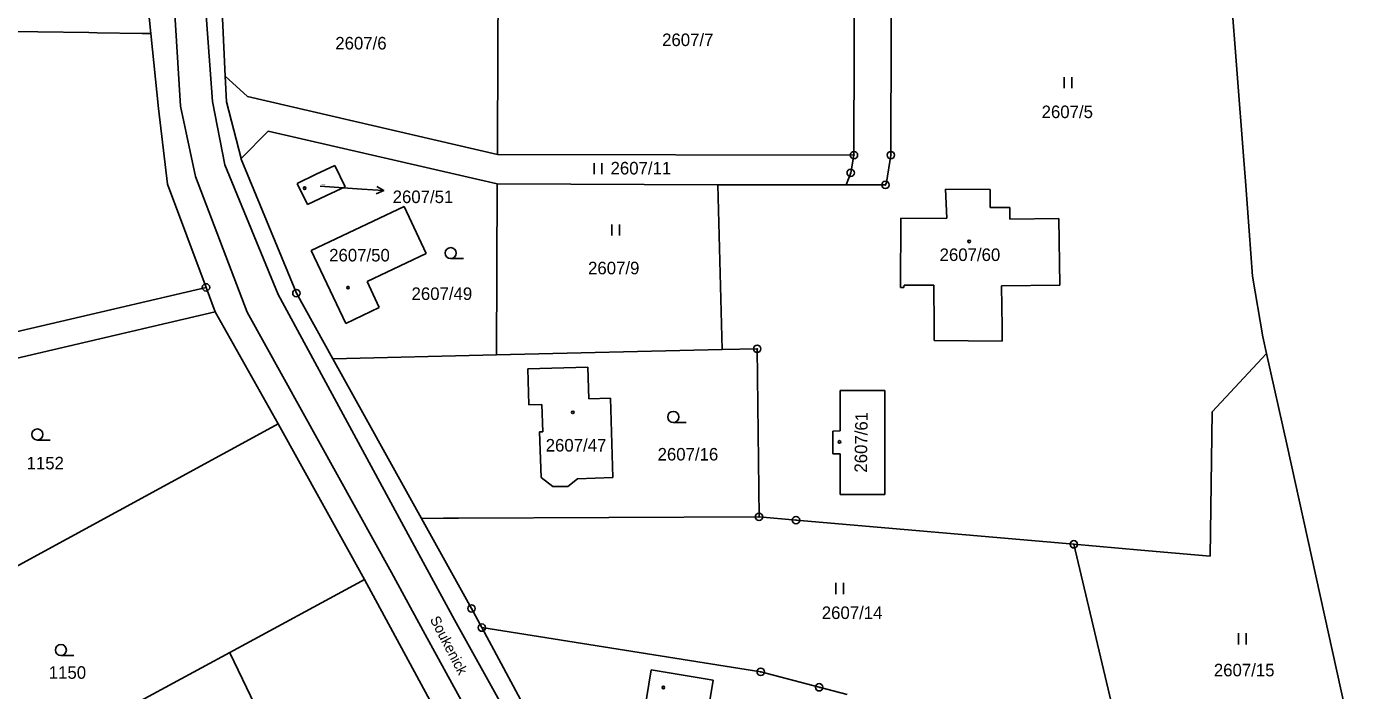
# Model space of a CAD drawing. Extents: x -736345 to -729997, y -1130177 to -1122501.
# Drawn here: x -734138.4 to -733956.4, y -1126333.8 to -1126244 of the extents above; entities that cross this region are included whole.
import ezdxf

# ---------------------------------------------------------------- set-up
doc = ezdxf.new("R2010")
doc.units = 0
for name, color, linetype in [('Vrstva 1', 7, 'Continuous'), ('Vrstva 15', 7, 'Continuous'), ('Vrstva 16', 7, 'Continuous'), ('Vrstva 18', 7, 'Continuous'), ('Vrstva 19', 7, 'Continuous'), ('Vrstva 25', 7, 'Continuous'), ('Vrstva 4', 7, 'Continuous')]:
    doc.layers.add(name, color=color, linetype=linetype)

msp = doc.modelspace()

# ---------------------------------------------------------------- linework, layer by layer
at = {"layer": 'Vrstva 1'}
for points in [[(-734021.24, -1126227.59), (-734021.33, -1126261.33)], [(-733973.58, -1126261.41), (-733976.13, -1126228.08)], [(-734026.33, -1126261.33), (-734026.25, -1126231.41)], [(-734074.5, -1126232.16), (-734074.56, -1126246.58)], [(-734121.58, -1126244.86), (-734122.08, -1126239.98)], [(-734111.51, -1126250.63), (-734112.02, -1126239.8)], [(-734143.85, -1126244.55), (-734129.98, -1126244.74)], [(-734129.98, -1126244.74), (-734128.84, -1126244.76)], [(-734128.84, -1126244.76), (-734122.76, -1126244.84)], [(-734122.76, -1126244.84), (-734121.58, -1126244.86)], [(-734120.54, -1126255.03), (-734121.58, -1126244.86)], [(-734074.56, -1126246.58), (-734074.62, -1126261.26)], [(-734108.49, -1126253.38), (-734111.51, -1126250.63)], [(-734111.51, -1126250.63), (-734111.34, -1126254.13)], [(-734074.62, -1126261.26), (-734108.49, -1126253.38)], [(-734119.33, -1126265.25), (-734120.54, -1126255.03)], [(-734111.34, -1126254.13), (-734109.36, -1126261.77)], [(-734109.36, -1126261.77), (-734105.68, -1126258.1)], [(-734074.64, -1126265.23), (-734105.68, -1126258.1)], [(-734109.34, -1126261.86), (-734109.36, -1126261.77)], [(-734109.34, -1126261.86), (-734101.86, -1126280.03)], [(-734026.33, -1126261.33), (-734074.62, -1126261.26)], [(-734026.77, -1126263.74), (-734026.33, -1126261.33)], [(-734021.33, -1126261.33), (-734021.94, -1126265.04)], [(-733973.27, -1126265.45), (-733973.58, -1126261.41)], [(-734099.2, -1126263.92), (-734101.76, -1126265.16)], [(-734096.65, -1126262.75), (-734099.2, -1126263.92)], [(-734095.27, -1126265.64), (-734096.65, -1126262.75)], [(-734027.39, -1126265.37), (-734026.77, -1126263.74)], [(-734114.1, -1126279.25), (-734119.33, -1126265.25)], [(-734101.76, -1126265.16), (-734100.36, -1126268.04)], [(-734097.79, -1126266.82), (-734095.27, -1126265.64)], [(-734074.76, -1126288.4), (-734074.64, -1126265.23)], [(-734074.64, -1126265.23), (-734044.75, -1126265.34)], [(-734027.39, -1126265.37), (-734044.75, -1126265.34)], [(-734044.17, -1126287.69), (-734044.75, -1126265.34)], [(-734022.07, -1126265.37), (-734027.39, -1126265.37)], [(-734021.94, -1126265.04), (-734022.07, -1126265.37)], [(-734007.88, -1126265.97), (-734013.92, -1126265.94)], [(-734013.92, -1126265.94), (-734013.76, -1126269.89)], [(-734007.89, -1126268.41), (-734007.88, -1126265.97)], [(-733972.33, -1126277.72), (-733973.27, -1126265.45)], [(-734100.36, -1126268.04), (-734097.79, -1126266.82)], [(-734099.85, -1126274.27), (-734087.27, -1126268.3)], [(-734087.27, -1126268.3), (-734084.26, -1126274.65)], [(-734005.2, -1126268.42), (-734007.89, -1126268.41)], [(-734005.21, -1126270), (-734005.2, -1126268.42)], [(-734019.97, -1126269.89), (-734020.04, -1126279.27)], [(-734013.95, -1126269.9), (-734019.97, -1126269.89)], [(-734013.76, -1126269.89), (-734013.95, -1126269.9)], [(-733998.6, -1126269.9), (-734005.21, -1126270)], [(-733998.46, -1126278.94), (-733998.6, -1126269.9)], [(-734095.17, -1126284.13), (-734099.85, -1126274.27)], [(-734084.26, -1126274.65), (-734092.29, -1126278.47)], [(-734092.29, -1126278.47), (-734090.64, -1126281.99)], [(-734019.56, -1126279.27), (-734019.55, -1126278.94)], [(-734019.55, -1126278.94), (-734015.49, -1126278.97)], [(-734006.35, -1126279.06), (-733998.46, -1126278.94)], [(-733970.96, -1126285.93), (-733972.33, -1126277.72)], [(-734114.1, -1126279.25), (-734173.3, -1126293.09)], [(-734112.87, -1126282.56), (-734114.1, -1126279.25)], [(-734101.86, -1126280.03), (-734096.93, -1126288.91)], [(-734020.04, -1126279.27), (-734019.56, -1126279.27)], [(-734015.49, -1126278.97), (-734015.48, -1126284.54)], [(-734006.26, -1126284.62), (-734006.35, -1126279.06)], [(-734112.87, -1126282.56), (-734172.5, -1126296.5)], [(-734104.34, -1126297.76), (-734112.87, -1126282.56)], [(-734090.64, -1126281.99), (-734095.17, -1126284.13)], [(-734015.48, -1126284.54), (-734015.48, -1126286.43)], [(-734006.24, -1126286.52), (-734006.26, -1126284.62)], [(-733970.45, -1126288.2), (-733970.96, -1126285.93)], [(-734044.17, -1126287.69), (-734074.76, -1126288.4)], [(-734039.44, -1126287.58), (-734044.17, -1126287.69)], [(-734039.19, -1126310.34), (-734039.44, -1126287.58)], [(-734015.48, -1126286.43), (-734006.24, -1126286.52)], [(-734074.76, -1126288.4), (-734096.93, -1126288.91)], [(-734084.9, -1126310.56), (-734096.93, -1126288.91)], [(-733977.79, -1126296.1), (-733970.45, -1126288.2)], [(-733970.45, -1126288.2), (-733967.7, -1126300.49)], [(-734062.37, -1126290.04), (-734070.5, -1126290.29)], [(-734070.5, -1126290.29), (-734070.35, -1126295.18)], [(-734062.24, -1126294.35), (-734062.37, -1126290.04)], [(-734028.18, -1126293.23), (-734028.2, -1126298.68)], [(-734022.14, -1126293.22), (-734028.18, -1126293.23)], [(-734022.15, -1126307.3), (-734022.14, -1126293.22)], [(-734070.35, -1126295.18), (-734068.59, -1126295.12)], [(-734068.59, -1126295.12), (-734068.48, -1126298.8)], [(-734059.33, -1126294.26), (-734062.24, -1126294.35)], [(-734059, -1126305.01), (-734059.33, -1126294.26)], [(-733978.1, -1126315.67), (-733977.79, -1126296.1)], [(-734104.73, -1126297.97), (-734147.02, -1126320.99)], [(-734104.34, -1126297.76), (-734104.73, -1126297.97)], [(-734092.64, -1126318.82), (-734104.34, -1126297.76)], [(-734068.48, -1126298.8), (-734068.93, -1126298.81)], [(-734068.93, -1126298.81), (-734068.71, -1126305.01)], [(-734028.2, -1126298.68), (-734029.18, -1126298.73)], [(-734029.18, -1126298.73), (-734029.18, -1126301.8)], [(-733967.7, -1126300.49), (-733956.41, -1126351.73)], [(-734029.18, -1126301.8), (-734028.18, -1126301.8)], [(-734028.18, -1126301.8), (-734028.19, -1126307.3)], [(-734068.71, -1126305.01), (-734067.14, -1126306.25)], [(-734067.14, -1126306.25), (-734065.09, -1126306.23)], [(-734065.09, -1126306.23), (-734063.8, -1126305.21)], [(-734063.8, -1126305.21), (-734059, -1126305.01)], [(-734028.19, -1126307.3), (-734022.15, -1126307.3)], [(-734081.93, -1126310.54), (-734084.9, -1126310.56)], [(-734078.13, -1126322.75), (-734084.9, -1126310.56)], [(-734079.89, -1126310.53), (-734081.93, -1126310.54)], [(-734039.19, -1126310.34), (-734079.89, -1126310.53)], [(-734034.18, -1126310.78), (-734039.19, -1126310.34)], [(-734034.18, -1126310.78), (-733996.55, -1126314.06)], [(-733990.9, -1126337.89), (-733996.55, -1126314.06)], [(-733996.55, -1126314.06), (-733987.46, -1126314.85)], [(-733987.46, -1126314.85), (-733978.1, -1126315.67)], [(-734092.64, -1126318.82), (-734093.03, -1126319.04)], [(-734081.7, -1126339.02), (-734092.64, -1126318.82)], [(-734093.03, -1126319.04), (-734110.88, -1126328.71)], [(-734076.73, -1126325.35), (-734078.13, -1126322.75)], [(-734038.96, -1126331.34), (-734076.73, -1126325.35)], [(-734076.73, -1126325.35), (-734062.97, -1126350.96)], [(-734130.06, -1126339.11), (-734110.88, -1126328.71)], [(-734110.88, -1126328.71), (-734110.81, -1126328.85)], [(-734110.81, -1126328.85), (-734103.13, -1126344.94)], [(-734054.7, -1126336.61), (-734053.8, -1126331.08)], [(-734053.8, -1126331.08), (-734045.41, -1126332.45)], [(-734031.04, -1126333.43), (-734038.96, -1126331.34)], [(-734045.41, -1126332.45), (-734046.4, -1126338.52)], [(-734027.27, -1126334.42), (-734031.04, -1126333.43)]]:
    msp.add_lwpolyline(points, dxfattribs=at)
at = {"layer": 'Vrstva 16'}
msp.add_lwpolyline([(-734098.64, -1126265.56), (-734093.01, -1126265.93)], dxfattribs=at)
at = {"layer": 'Vrstva 25'}
for points in [[(-733997.837, -1126252.275), (-733997.837, -1126250.775)], [(-733996.803, -1126252.275), (-733996.803, -1126250.775)], [(-734061.517, -1126263.915), (-734061.517, -1126262.415)], [(-734060.483, -1126263.915), (-734060.483, -1126262.415)], [(-734093.01, -1126265.93), (-734090.017, -1126266.128)], [(-734090.982, -1126265.564), (-734090.017, -1126266.128), (-734091.048, -1126266.561)], [(-734059.147, -1126272.225), (-734059.147, -1126270.725)], [(-734058.113, -1126272.225), (-734058.113, -1126270.725)], [(-734080.96, -1126275.36), (-734079.21, -1126275.36)], [(-734050.81, -1126297.55), (-734049.06, -1126297.55)], [(-734136.94, -1126299.93), (-734135.19, -1126299.93)], [(-734028.787, -1126320.795), (-734028.787, -1126319.295)], [(-734027.753, -1126320.795), (-734027.753, -1126319.295)], [(-733974.237, -1126327.615), (-733974.237, -1126326.115)], [(-733973.203, -1126327.615), (-733973.203, -1126326.115)], [(-734133.76, -1126329.14), (-734132.01, -1126329.14)]]:
    msp.add_lwpolyline(points, dxfattribs=at)
for centre, radius in [((-734026.33, -1126261.33), 0.5), ((-734026.33, -1126261.33), 0.032), ((-734021.33, -1126261.33), 0.5), ((-734021.33, -1126261.33), 0.032), ((-734026.77, -1126263.74), 0.5), ((-734026.77, -1126263.74), 0.032), ((-734100.74, -1126265.81), 0.175), ((-734022.07, -1126265.37), 0.5), ((-734022.07, -1126265.37), 0.032), ((-734010.73, -1126273.02), 0.175), ((-734080.96, -1126274.61), 0.75), ((-734114.1, -1126279.25), 0.5), ((-734114.1, -1126279.25), 0.032), ((-734101.86, -1126280.03), 0.5), ((-734101.86, -1126280.03), 0.032), ((-734094.87, -1126279.28), 0.175), ((-734039.44, -1126287.58), 0.5), ((-734039.44, -1126287.58), 0.032), ((-734064.42, -1126296.18), 0.175), ((-734050.81, -1126296.8), 0.75), ((-734136.94, -1126299.18), 0.75), ((-734028.3, -1126300.19), 0.175), ((-734039.19, -1126310.34), 0.5), ((-734039.19, -1126310.34), 0.032), ((-734034.18, -1126310.78), 0.5), ((-734034.18, -1126310.78), 0.032), ((-733996.55, -1126314.06), 0.5), ((-733996.55, -1126314.06), 0.032), ((-734078.13, -1126322.75), 0.5), ((-734078.13, -1126322.75), 0.032), ((-734076.73, -1126325.35), 0.5), ((-734076.73, -1126325.35), 0.032), ((-734133.76, -1126328.39), 0.75), ((-734038.96, -1126331.34), 0.5), ((-734038.96, -1126331.34), 0.032), ((-734052.15, -1126333.45), 0.175), ((-734031.04, -1126333.43), 0.5), ((-734031.04, -1126333.43), 0.032)]:
    msp.add_circle(centre, radius, dxfattribs=at)
at = {"layer": 'Vrstva 4'}
for points in [[(-734118.48, -1126239.99), (-734117.55, -1126254.72)], [(-734113.21, -1126254.07), (-734114.26, -1126239.89)], [(-734117.55, -1126254.72), (-734115.51, -1126264.25)], [(-734111.57, -1126262.63), (-734113.21, -1126254.07)], [(-734115.51, -1126264.25), (-734108.52, -1126282.59)], [(-734104.31, -1126280.2), (-734111.57, -1126262.63)], [(-734085.28, -1126315.4), (-734104.31, -1126280.2)], [(-734108.52, -1126282.59), (-734088.97, -1126317.87)], [(-734080.46, -1126324.3), (-734085.28, -1126315.4)], [(-734088.97, -1126317.87), (-734084.4, -1126326.29)], [(-734061.54, -1126358.33), (-734080.46, -1126324.3)], [(-734084.4, -1126326.29), (-734065.58, -1126360.65)]]:
    msp.add_lwpolyline(points, dxfattribs=at)

# ---------------------------------------------------------------- texts
at = {"layer": 'Vrstva 15'}
msp.add_text('Soukenick\xa0', height=1.4, rotation=297.40237, dxfattribs=at).set_placement((-734083.811, -1126324.225))
at = {"layer": 'Vrstva 16'}
msp.add_text('2607/51', height=1.7, dxfattribs=at).set_placement((-734088.82, -1126267.83))
at = {"layer": 'Vrstva 18'}
for s, p in [('2607/6', (-734096.59, -1126247.02)), ('2607/7', (-734052.32, -1126246.56)), ('2607/5', (-734000.91, -1126256.32)), ('2607/11', (-734059.3, -1126263.95)), ('2607/9', (-734062.35, -1126277.48)), ('2607/49', (-734086.26, -1126280.96)), ('1152', (-734138.41, -1126303.91)), ('2607/16', (-734052.93, -1126302.71)), ('2607/14', (-734030.69, -1126324.18)), ('1150', (-734135.4, -1126332.28)), ('2607/15', (-733977.58, -1126331.95))]:
    msp.add_text(s, height=1.7, dxfattribs=at).set_placement(p)
at = {"layer": 'Vrstva 19'}
for s, height, p in [('2607/51', 0.1, (-734098.44, -1126265.36)), ('2607/50', 1.7, (-734097.42, -1126275.74)), ('2607/60', 1.7, (-734014.73, -1126275.68)), ('2607/47', 1.7, (-734068.09, -1126301.49))]:
    msp.add_text(s, height=height, dxfattribs=at).set_placement(p)
msp.add_text('2607/61', height=1.7, rotation=89.20071, dxfattribs=at).set_placement((-734024.567, -1126304.358))

doc.saveas('drawing.dxf')
